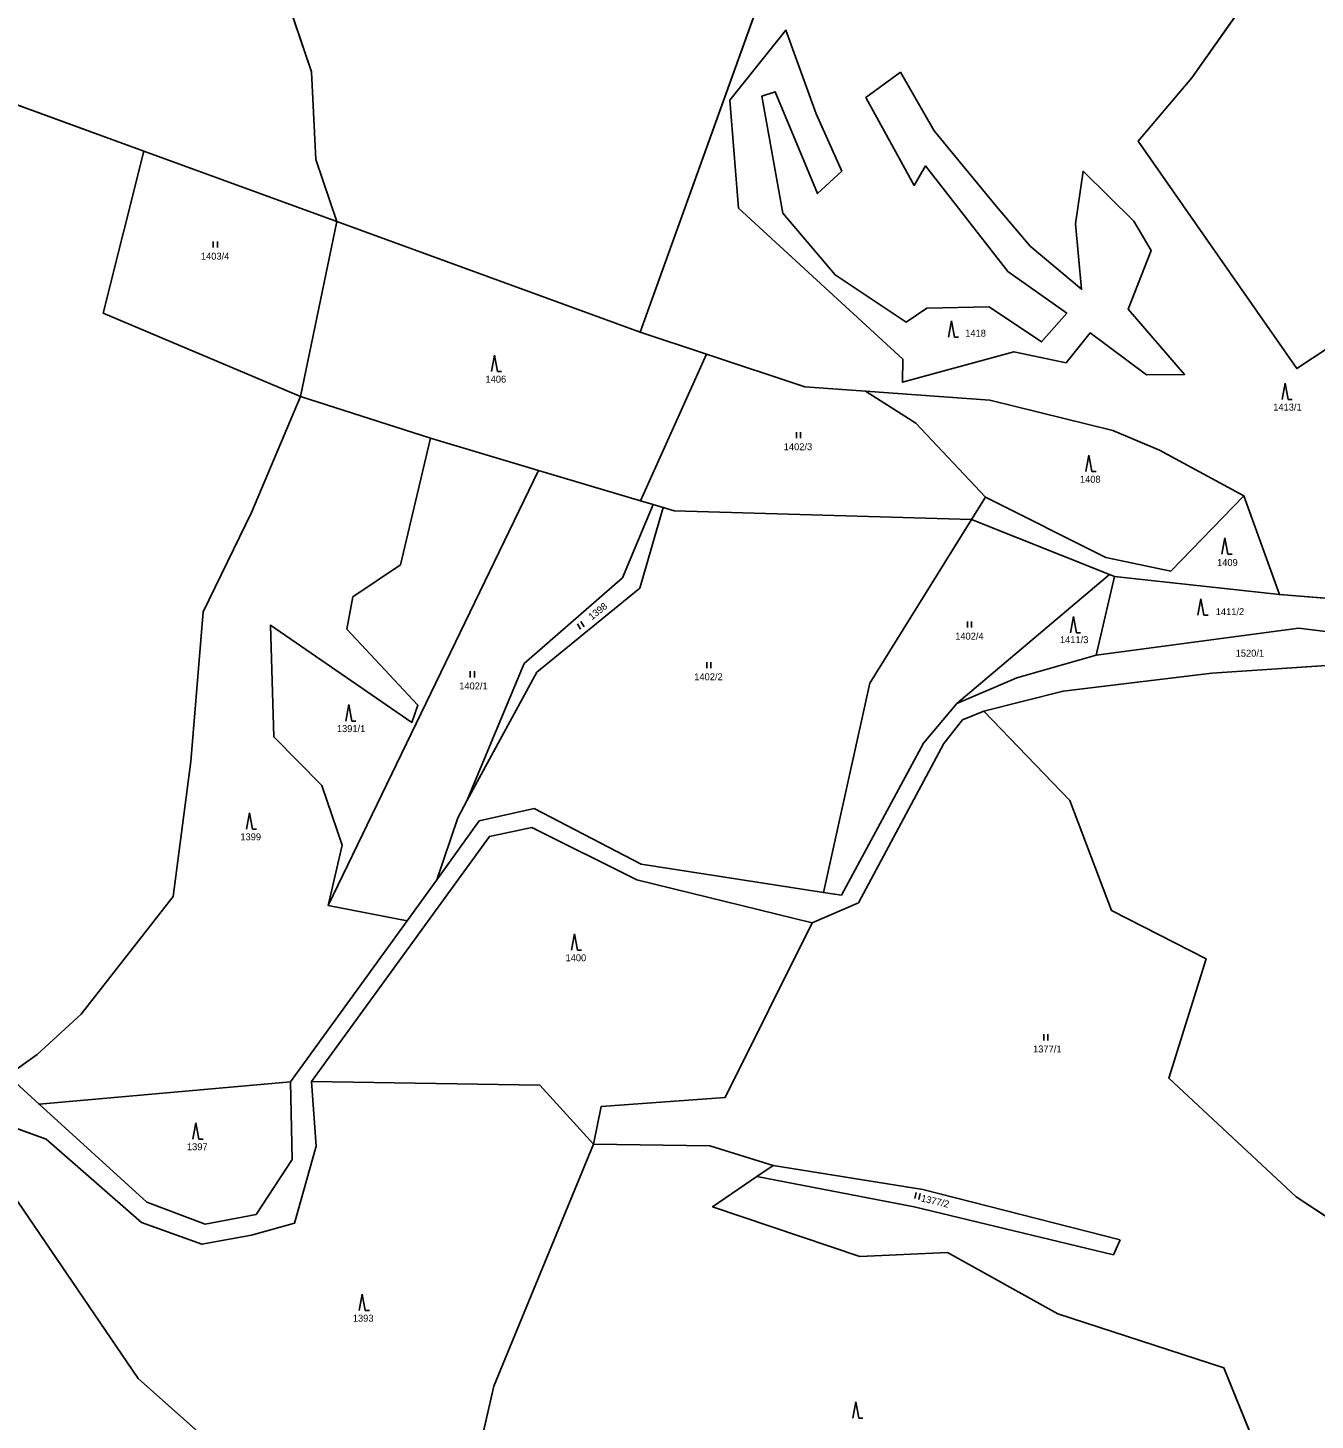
# Model space of a CAD drawing. Extents: x -760642 to -757221, y -1092371 to -1088855.
# Drawn here: x -758872.5 to -758557.9, y -1091326.4 to -1090986.4 of the extents above; entities that cross this region are included whole.
import ezdxf

# ---------------------------------------------------------------- set-up
doc = ezdxf.new("R2010")
doc.units = 0
for name, color, linetype in [('Vrstva 1', 7, 'Continuous'), ('Vrstva 18', 7, 'Continuous'), ('Vrstva 25', 7, 'Continuous'), ('Vrstva 30', 7, 'Continuous')]:
    doc.layers.add(name, color=color, linetype=linetype)

msp = doc.modelspace()

# ---------------------------------------------------------------- linework, layer by layer
at = {"layer": 'Vrstva 1'}
for p, q in [((-758818.58, -1090951.71), (-758803.12, -1090997.11)), ((-758570.91, -1090974.24), (-758588, -1090998.6)), ((-758692.66, -1090976.74), (-758722.81, -1091060.69)), ((-758687.21, -1090986.89), (-758700.96, -1091004.02)), ((-758679.87, -1091007.37), (-758687.21, -1090986.89)), ((-758907.93, -1090993.22), (-758844.16, -1091016.49)), ((-758803.12, -1090997.11), (-758802.1, -1091018.55)), ((-758667.68, -1091003.37), (-758659.24, -1090997.2)), ((-758659.24, -1090997.2), (-758650.96, -1091011.48)), ((-758588, -1090998.6), (-758601.13, -1091014.04)), ((-758700.96, -1091004.02), (-758698.78, -1091030.41)), ((-758693.1, -1091003.04), (-758689.88, -1091001.97)), ((-758687.96, -1091031.66), (-758693.1, -1091003.04)), ((-758689.88, -1091001.97), (-758679.51, -1091026.82)), ((-758655.87, -1091024.84), (-758667.68, -1091003.37)), ((-758673.58, -1091021.33), (-758679.87, -1091007.37)), ((-758650.96, -1091011.48), (-758635.8, -1091029.99)), ((-758601.13, -1091014.04), (-758562.4, -1091069.59)), ((-758844.16, -1091016.49), (-758854.03, -1091056.01)), ((-758844.16, -1091016.49), (-758796.93, -1091033.69)), ((-758802.1, -1091018.55), (-758796.93, -1091033.69)), ((-758679.51, -1091026.82), (-758673.58, -1091021.33)), ((-758653.1, -1091020.06), (-758655.87, -1091024.84)), ((-758633.02, -1091045.89), (-758653.1, -1091020.06)), ((-758616.43, -1091034.26), (-758614.59, -1091021.38)), ((-758602.17, -1091033.57), (-758614.59, -1091021.38)), ((-758698.78, -1091030.41), (-758658.67, -1091067.31)), ((-758687.96, -1091031.66), (-758675.22, -1091046.69)), ((-758635.8, -1091029.99), (-758627.52, -1091039.68)), ((-758805.87, -1091076.44), (-758796.93, -1091033.69)), ((-758796.93, -1091033.69), (-758722.81, -1091060.69)), ((-758616.43, -1091034.26), (-758614.98, -1091050.21)), ((-758602.17, -1091033.57), (-758597.96, -1091040.71)), ((-758627.52, -1091039.68), (-758614.98, -1091050.21)), ((-758603.59, -1091055.04), (-758597.96, -1091040.71)), ((-758633.02, -1091045.89), (-758618.61, -1091056.01)), ((-758675.22, -1091046.69), (-758657.8, -1091058.24)), ((-758854.03, -1091056.01), (-758805.87, -1091076.44)), ((-758657.8, -1091058.24), (-758652.77, -1091054.86)), ((-758652.77, -1091054.86), (-758637.53, -1091054.52)), ((-758637.53, -1091054.52), (-758624.81, -1091063.07)), ((-758618.61, -1091056.01), (-758624.81, -1091063.07)), ((-758589.79, -1091071), (-758603.59, -1091055.04)), ((-758722.81, -1091060.69), (-758706.65, -1091066.05)), ((-758612.9, -1091060.87), (-758618.78, -1091068.15)), ((-758612.9, -1091060.87), (-758599.1, -1091071.09)), ((-758706.65, -1091066.05), (-758722.77, -1091101.87)), ((-758706.65, -1091066.05), (-758682.58, -1091074.03)), ((-758631.53, -1091065.52), (-758658.76, -1091072.93)), ((-758631.53, -1091065.52), (-758618.78, -1091068.15)), ((-758562.4, -1091069.59), (-758554.49, -1091064.36)), ((-758658.76, -1091072.93), (-758658.67, -1091067.31)), ((-758589.79, -1091071), (-758599.1, -1091071.09)), ((-758817.78, -1091104.7), (-758805.87, -1091076.44)), ((-758805.87, -1091076.44), (-758774.04, -1091086.62)), ((-758667.8, -1091075.1), (-758682.58, -1091074.03)), ((-758655.46, -1091082.92), (-758667.8, -1091075.1)), ((-758637.39, -1091077.31), (-758667.8, -1091075.1)), ((-758637.39, -1091077.31), (-758607.32, -1091084.69)), ((-758638.47, -1091100.98), (-758655.46, -1091082.92)), ((-758774.04, -1091086.62), (-758781.42, -1091117.54)), ((-758774.04, -1091086.62), (-758747.7, -1091094.46)), ((-758607.32, -1091084.69), (-758595.97, -1091089.51)), ((-758595.97, -1091089.51), (-758575.29, -1091100.66)), ((-758747.7, -1091094.46), (-758799.05, -1091200.77)), ((-758747.7, -1091094.46), (-758722.77, -1091101.87)), ((-758727.14, -1091120.66), (-758719.69, -1091102.79)), ((-758722.95, -1091123.2), (-758717.2, -1091103.53)), ((-758722.77, -1091101.87), (-758719.69, -1091102.79)), ((-758719.69, -1091102.79), (-758717.2, -1091103.53)), ((-758717.2, -1091103.53), (-758714.57, -1091104.32)), ((-758641.87, -1091106.41), (-758638.47, -1091100.98)), ((-758609.07, -1091115.72), (-758638.47, -1091100.98)), ((-758593.2, -1091119.06), (-758575.29, -1091100.66)), ((-758566.64, -1091124.8), (-758575.29, -1091100.66)), ((-758829.59, -1091129.03), (-758817.78, -1091104.7)), ((-758714.57, -1091104.32), (-758641.87, -1091106.41)), ((-758666.7, -1091146.43), (-758641.87, -1091106.41)), ((-758641.87, -1091106.41), (-758608.12, -1091119.85)), ((-758781.42, -1091117.54), (-758793.04, -1091125.33)), ((-758593.2, -1091119.06), (-758609.07, -1091115.72)), ((-758751.18, -1091141.58), (-758727.14, -1091120.66)), ((-758645.49, -1091151.4), (-758608.12, -1091119.85)), ((-758606.91, -1091120.35), (-758611.4, -1091139.57)), ((-758608.12, -1091119.85), (-758606.91, -1091120.35)), ((-758606.91, -1091120.35), (-758566.64, -1091124.8)), ((-758722.95, -1091123.2), (-758748.11, -1091143.73)), ((-758793.04, -1091125.33), (-758794.48, -1091133.22)), ((-758566.64, -1091124.8), (-758542.49, -1091126.68)), ((-758832.62, -1091165.56), (-758829.59, -1091129.03)), ((-758778.64, -1091156), (-758813.15, -1091132.22)), ((-758813.15, -1091132.22), (-758812.37, -1091159.57)), ((-758794.48, -1091133.22), (-758777.14, -1091151.82)), ((-758561.85, -1091132.98), (-758611.4, -1091139.57)), ((-758544.37, -1091135.15), (-758561.85, -1091132.98)), ((-758630.78, -1091145.12), (-758611.4, -1091139.57)), ((-758583.18, -1091143.97), (-758544.07, -1091141.37)), ((-758765.16, -1091175.17), (-758751.18, -1091141.58)), ((-758748.11, -1091143.73), (-758765.16, -1091175.17)), ((-758619.51, -1091148.34), (-758583.18, -1091143.97)), ((-758666.7, -1091146.43), (-758678.04, -1091197.56)), ((-758645.49, -1091151.4), (-758630.78, -1091145.12)), ((-758653.58, -1091161.06), (-758645.49, -1091151.4)), ((-758638.9, -1091153.28), (-758619.51, -1091148.34)), ((-758777.14, -1091151.82), (-758778.64, -1091156)), ((-758644.07, -1091155.36), (-758638.9, -1091153.28)), ((-758617.81, -1091175.09), (-758638.9, -1091153.28)), ((-758648.62, -1091161.13), (-758644.07, -1091155.36)), ((-758812.37, -1091159.57), (-758800.65, -1091171.46)), ((-758653.58, -1091161.06), (-758673.63, -1091198.24)), ((-758669.46, -1091200.08), (-758648.62, -1091161.13)), ((-758836.97, -1091198.54), (-758832.62, -1091165.56)), ((-758800.65, -1091171.46), (-758795.63, -1091185.99)), ((-758765.16, -1091175.17), (-758767.42, -1091179.34)), ((-758607.7, -1091201.95), (-758617.81, -1091175.09)), ((-758762.14, -1091180.06), (-758748.78, -1091177)), ((-758748.78, -1091177), (-758722.59, -1091190.63)), ((-758767.42, -1091179.34), (-758772.51, -1091194.43)), ((-758762.14, -1091180.06), (-758772.51, -1091194.43)), ((-758759.69, -1091183.85), (-758749.29, -1091181.7)), ((-758749.29, -1091181.7), (-758723.63, -1091194.49)), ((-758803.14, -1091243.75), (-758759.69, -1091183.85)), ((-758795.63, -1091185.99), (-758799.05, -1091200.77)), ((-758722.59, -1091190.63), (-758678.04, -1091197.56)), ((-758772.51, -1091194.43), (-758779.77, -1091204.48)), ((-758723.63, -1091194.49), (-758680.77, -1091204.99)), ((-758859.41, -1091227.28), (-758836.97, -1091198.54)), ((-758678.04, -1091197.56), (-758673.63, -1091198.24)), ((-758799.05, -1091200.77), (-758779.77, -1091204.48)), ((-758680.77, -1091204.99), (-758669.46, -1091200.08)), ((-758584.51, -1091213.77), (-758607.7, -1091201.95)), ((-758808.25, -1091243.84), (-758779.77, -1091204.48)), ((-758680.77, -1091204.99), (-758702.08, -1091247.64)), ((-758593.67, -1091242.88), (-758584.51, -1091213.77)), ((-758870.19, -1091237.15), (-758859.41, -1091227.28)), ((-758877.39, -1091242.28), (-758870.19, -1091237.15)), ((-758877.39, -1091242.28), (-758869.7, -1091249.29)), ((-758562.56, -1091271.87), (-758593.67, -1091242.88)), ((-758808.25, -1091243.84), (-758869.7, -1091249.29)), ((-758807.9, -1091262.77), (-758808.25, -1091243.84)), ((-758802.03, -1091259.49), (-758803.14, -1091243.75)), ((-758803.14, -1091243.75), (-758747.36, -1091244.58)), ((-758747.36, -1091244.58), (-758734.25, -1091259.03)), ((-758891, -1091249.5), (-758867.96, -1091257.78)), ((-758845.54, -1091316.24), (-758891, -1091249.5)), ((-758869.7, -1091249.29), (-758843.4, -1091273.19)), ((-758732.33, -1091249.82), (-758734.25, -1091259.03)), ((-758702.08, -1091247.64), (-758732.33, -1091249.82)), ((-758867.96, -1091257.78), (-758844.67, -1091278.16)), ((-758807.34, -1091278.33), (-758802.03, -1091259.49)), ((-758734.25, -1091259.03), (-758758.59, -1091318.16)), ((-758734.25, -1091259.03), (-758705.8, -1091259.44)), ((-758705.8, -1091259.44), (-758690.31, -1091264.25)), ((-758816.69, -1091276.2), (-758807.9, -1091262.77)), ((-758694.31, -1091266.92), (-758705.13, -1091274.33)), ((-758690.31, -1091264.25), (-758694.31, -1091266.92)), ((-758694.31, -1091266.92), (-758655.91, -1091274.35)), ((-758653.76, -1091270.14), (-758690.31, -1091264.25)), ((-758605.57, -1091282.39), (-758653.76, -1091270.14)), ((-758843.4, -1091273.19), (-758829.16, -1091278.57)), ((-758537.7, -1091288.24), (-758562.56, -1091271.87)), ((-758829.16, -1091278.57), (-758816.69, -1091276.2)), ((-758705.13, -1091274.33), (-758669.17, -1091286.49)), ((-758655.91, -1091274.35), (-758607.19, -1091286.04)), ((-758844.67, -1091278.16), (-758829.94, -1091283.47)), ((-758817.79, -1091281.25), (-758807.34, -1091278.33)), ((-758829.94, -1091283.47), (-758817.79, -1091281.25)), ((-758607.19, -1091286.04), (-758605.57, -1091282.39)), ((-758669.17, -1091286.49), (-758647.78, -1091285.53)), ((-758647.78, -1091285.53), (-758620.79, -1091300.45)), ((-758620.79, -1091300.45), (-758580.18, -1091313.68)), ((-758580.18, -1091313.68), (-758570.81, -1091336.8)), ((-758819.03, -1091339.76), (-758845.54, -1091316.24)), ((-758758.59, -1091318.16), (-758766.65, -1091353.45))]:
    msp.add_line(p, q, dxfattribs=at)
at = {"layer": 'Vrstva 25'}
for p, q in [((-758827.167, -1091038.545), (-758827.167, -1091040.045)), ((-758826.145, -1091040.045), (-758826.145, -1091038.545)), ((-758646.802, -1091057.889), (-758647.535, -1091061.889)), ((-758646.802, -1091057.889), (-758646.069, -1091061.889)), ((-758646.069, -1091061.889), (-758645.069, -1091061.889)), ((-758758.452, -1091066.309), (-758759.185, -1091070.309)), ((-758758.452, -1091066.309), (-758757.719, -1091070.309)), ((-758757.719, -1091070.309), (-758756.719, -1091070.309)), ((-758565.222, -1091073.129), (-758565.955, -1091077.129)), ((-758565.222, -1091073.129), (-758564.489, -1091077.129)), ((-758564.489, -1091077.129), (-758563.489, -1091077.129)), ((-758684.677, -1091085.095), (-758684.677, -1091086.595)), ((-758683.655, -1091086.595), (-758683.655, -1091085.095)), ((-758613.172, -1091090.759), (-758613.905, -1091094.759)), ((-758613.172, -1091090.759), (-758612.439, -1091094.759)), ((-758612.439, -1091094.759), (-758611.439, -1091094.759)), ((-758579.952, -1091110.919), (-758580.685, -1091114.919)), ((-758579.952, -1091110.919), (-758579.219, -1091114.919)), ((-758579.219, -1091114.919), (-758578.219, -1091114.919)), ((-758585.812, -1091125.789), (-758586.545, -1091129.789)), ((-758585.812, -1091125.789), (-758585.079, -1091129.789)), ((-758616.962, -1091130.159), (-758617.695, -1091134.159)), ((-758616.962, -1091130.159), (-758616.229, -1091134.159)), ((-758585.079, -1091129.789), (-758584.079, -1091129.789)), ((-758738.189, -1091131.924), (-758737.393, -1091133.195)), ((-758736.527, -1091132.653), (-758737.323, -1091131.382)), ((-758642.857, -1091131.365), (-758642.857, -1091132.865)), ((-758641.835, -1091132.865), (-758641.835, -1091131.365)), ((-758616.229, -1091134.159), (-758615.229, -1091134.159)), ((-758706.557, -1091141.275), (-758706.557, -1091142.775)), ((-758705.535, -1091142.775), (-758705.535, -1091141.275)), ((-758764.357, -1091143.525), (-758764.357, -1091145.025)), ((-758763.335, -1091145.025), (-758763.335, -1091143.525)), ((-758794.022, -1091151.669), (-758794.755, -1091155.669)), ((-758794.022, -1091151.669), (-758793.289, -1091155.669)), ((-758793.289, -1091155.669), (-758792.289, -1091155.669)), ((-758818.292, -1091178.089), (-758819.025, -1091182.089)), ((-758818.292, -1091178.089), (-758817.559, -1091182.089)), ((-758817.559, -1091182.089), (-758816.559, -1091182.089)), ((-758738.872, -1091207.639), (-758739.605, -1091211.639)), ((-758738.872, -1091207.639), (-758738.139, -1091211.639)), ((-758738.139, -1091211.639), (-758737.139, -1091211.639)), ((-758624.217, -1091232.195), (-758624.217, -1091233.695)), ((-758623.195, -1091233.695), (-758623.195, -1091232.195)), ((-758831.382, -1091253.799), (-758832.115, -1091257.799)), ((-758831.382, -1091253.799), (-758830.649, -1091257.799)), ((-758830.649, -1091257.799), (-758829.649, -1091257.799)), ((-758655.391, -1091270.822), (-758655.738, -1091272.282)), ((-758654.744, -1091272.518), (-758654.397, -1091271.059)), ((-758790.742, -1091295.669), (-758791.475, -1091299.669)), ((-758790.742, -1091295.669), (-758790.009, -1091299.669)), ((-758790.009, -1091299.669), (-758789.009, -1091299.669)), ((-758670.172, -1091321.949), (-758670.905, -1091325.949)), ((-758670.172, -1091321.949), (-758669.439, -1091325.949)), ((-758669.439, -1091325.949), (-758668.439, -1091325.949))]:
    msp.add_line(p, q, dxfattribs=at)
at = {"layer": 'Vrstva 30'}
for points in [[(-758722.81, -1091060.69), (-758692.66, -1090976.74), (-758654.47, -1090876.34), (-758709.4, -1090849.7), (-758767.11, -1090833.51), (-758800.65, -1090822.49), (-758836.77, -1090807.02), (-758859.62, -1090786.38), (-758860.71, -1090788.11), (-758857.32, -1090820.94), (-758856.72, -1090821.43), (-758830.7, -1090880.68), (-758830.82, -1090912.7), (-758829.64, -1090920.27), (-758829.44, -1090921.53), (-758818.58, -1090951.71), (-758803.12, -1090997.11), (-758802.1, -1091018.55), (-758796.93, -1091033.69), (-758722.81, -1091060.69)], [(-758645.452, -1090880.269), (-758651.55, -1090877.75), (-758654.47, -1090876.34), (-758692.66, -1090976.74), (-758722.81, -1091060.69), (-758706.65, -1091066.05), (-758682.58, -1091074.03), (-758667.8, -1091075.1), (-758637.39, -1091077.31), (-758607.32, -1091084.69), (-758595.97, -1091089.51), (-758575.29, -1091100.66), (-758566.64, -1091124.8), (-758542.49, -1091126.68), (-758515.51, -1091128.78), (-758489.97, -1091130.39), (-758446.24, -1091141.66), (-758425.07, -1091138.25), (-758410.01, -1091133.831)], [(-758435.106, -1091098.488), (-758422.24, -1091084.19), (-758463.53, -1091040.29), (-758490.78, -1091009.51), (-758502.98, -1091025.97), (-758501.32, -1091044.72), (-758547.1, -1091071.13), (-758554.49, -1091064.36), (-758562.4, -1091069.59), (-758601.13, -1091014.04), (-758588, -1090998.6), (-758570.91, -1090974.24), (-758554.88, -1090957.28), (-758574.97, -1090935.69), (-758607.4, -1090907.73), (-758617.66, -1090902.06), (-758646.73, -1090897.08), (-758645.042, -1090880.957)], [(-758818.58, -1090951.71), (-758829.44, -1090921.53), (-758829.64, -1090920.27), (-758850.38, -1090934.3), (-758869.93, -1090963.05), (-758905.14, -1090985.82), (-758907.93, -1090993.22), (-758844.16, -1091016.49), (-758796.93, -1091033.69), (-758802.1, -1091018.55), (-758803.12, -1090997.11), (-758818.58, -1090951.71)], [(-758489.42, -1091007.68), (-758529.65, -1090976.91), (-758552.2, -1090954.45), (-758554.88, -1090957.28), (-758570.91, -1090974.24), (-758588, -1090998.6), (-758601.13, -1091014.04), (-758562.4, -1091069.59), (-758554.49, -1091064.36), (-758547.1, -1091071.13), (-758501.32, -1091044.72), (-758502.98, -1091025.97), (-758490.78, -1091009.51), (-758489.42, -1091007.68)], [(-758633.02, -1091045.89), (-758618.61, -1091056.01), (-758624.81, -1091063.07), (-758637.53, -1091054.52), (-758652.77, -1091054.86), (-758657.8, -1091058.24), (-758675.22, -1091046.69), (-758687.96, -1091031.66), (-758693.1, -1091003.04), (-758689.88, -1091001.97), (-758679.51, -1091026.82), (-758673.58, -1091021.33), (-758679.87, -1091007.37), (-758687.21, -1090986.89), (-758700.96, -1091004.02), (-758698.78, -1091030.41), (-758658.67, -1091067.31), (-758658.76, -1091072.93), (-758631.53, -1091065.52), (-758618.78, -1091068.15), (-758612.9, -1091060.87), (-758599.1, -1091071.09), (-758589.79, -1091071), (-758603.59, -1091055.04), (-758597.96, -1091040.71), (-758602.17, -1091033.57), (-758614.59, -1091021.38), (-758616.43, -1091034.26), (-758614.98, -1091050.21), (-758627.52, -1091039.68), (-758635.8, -1091029.99), (-758650.96, -1091011.48), (-758659.24, -1090997.2), (-758667.68, -1091003.37), (-758655.87, -1091024.84), (-758653.1, -1091020.06), (-758633.02, -1091045.89)], [(-758805.87, -1091076.44), (-758774.04, -1091086.62), (-758747.7, -1091094.46), (-758722.77, -1091101.87), (-758706.65, -1091066.05), (-758722.81, -1091060.69), (-758796.93, -1091033.69), (-758805.87, -1091076.44)], [(-758812.37, -1091159.57), (-758813.15, -1091132.22), (-758778.64, -1091156), (-758777.14, -1091151.82), (-758794.48, -1091133.22), (-758793.04, -1091125.33), (-758781.42, -1091117.54), (-758774.04, -1091086.62), (-758805.87, -1091076.44), (-758817.78, -1091104.7), (-758829.59, -1091129.03), (-758832.62, -1091165.56), (-758836.97, -1091198.54), (-758859.41, -1091227.28), (-758870.19, -1091237.15), (-758877.39, -1091242.28), (-758869.7, -1091249.29), (-758808.25, -1091243.84), (-758779.77, -1091204.48), (-758799.05, -1091200.77), (-758795.63, -1091185.99), (-758800.65, -1091171.46), (-758812.37, -1091159.57)], [(-758595.97, -1091089.51), (-758607.32, -1091084.69), (-758637.39, -1091077.31), (-758667.8, -1091075.1), (-758655.46, -1091082.92), (-758638.47, -1091100.98), (-758609.07, -1091115.72), (-758593.2, -1091119.06), (-758575.29, -1091100.66), (-758595.97, -1091089.51)], [(-758800.65, -1091171.46), (-758795.63, -1091185.99), (-758799.05, -1091200.77), (-758747.7, -1091094.46), (-758774.04, -1091086.62), (-758781.42, -1091117.54), (-758793.04, -1091125.33), (-758794.48, -1091133.22), (-758777.14, -1091151.82), (-758778.64, -1091156), (-758813.15, -1091132.22), (-758812.37, -1091159.57), (-758800.65, -1091171.46)], [(-758575.29, -1091100.66), (-758593.2, -1091119.06), (-758609.07, -1091115.72), (-758638.47, -1091100.98), (-758641.87, -1091106.41), (-758608.12, -1091119.85), (-758606.91, -1091120.35), (-758566.64, -1091124.8), (-758575.29, -1091100.66)], [(-758606.91, -1091120.35), (-758608.12, -1091119.85), (-758645.49, -1091151.4), (-758630.78, -1091145.12), (-758611.4, -1091139.57), (-758606.91, -1091120.35)], [(-758566.64, -1091124.8), (-758606.91, -1091120.35), (-758611.4, -1091139.57), (-758561.85, -1091132.98), (-758544.37, -1091135.15), (-758542.49, -1091126.68), (-758566.64, -1091124.8)], [(-758544.07, -1091141.37), (-758583.18, -1091143.97), (-758619.51, -1091148.34), (-758638.9, -1091153.28), (-758617.81, -1091175.09), (-758607.7, -1091201.95), (-758584.51, -1091213.77), (-758593.67, -1091242.88), (-758562.56, -1091271.87), (-758537.7, -1091288.24)], [(-758803.14, -1091243.75), (-758747.36, -1091244.58), (-758734.25, -1091259.03), (-758732.33, -1091249.82), (-758702.08, -1091247.64), (-758680.77, -1091204.99), (-758723.63, -1091194.49), (-758749.29, -1091181.7), (-758759.69, -1091183.85), (-758803.14, -1091243.75)], [(-758766.65, -1091353.45), (-758758.59, -1091318.16), (-758734.25, -1091259.03), (-758747.36, -1091244.58), (-758803.14, -1091243.75), (-758802.03, -1091259.49), (-758807.34, -1091278.33), (-758817.79, -1091281.25), (-758829.94, -1091283.47), (-758844.67, -1091278.16), (-758867.96, -1091257.78), (-758891, -1091249.5), (-758845.54, -1091316.24), (-758819.03, -1091339.76), (-758808.86, -1091345.43), (-758822.37, -1091350.43), (-758789.76, -1091358.53), (-758766.65, -1091353.45)], [(-758808.25, -1091243.84), (-758869.7, -1091249.29), (-758843.4, -1091273.19), (-758829.16, -1091278.57), (-758816.69, -1091276.2), (-758807.9, -1091262.77), (-758808.25, -1091243.84)], [(-758734.25, -1091259.03), (-758758.59, -1091318.16), (-758766.65, -1091353.45)], [(-758570.81, -1091336.8), (-758580.18, -1091313.68), (-758620.79, -1091300.45), (-758647.78, -1091285.53), (-758669.17, -1091286.49), (-758705.13, -1091274.33), (-758694.31, -1091266.92), (-758690.31, -1091264.25), (-758705.8, -1091259.44), (-758734.25, -1091259.03)]]:
    msp.add_lwpolyline(points, dxfattribs=at)

# ---------------------------------------------------------------- texts
at = {"layer": 'Vrstva 18'}
for s, p in [('1403/4', (-758830.18, -1091042.98)), ('1418', (-758643.41, -1091061.79)), ('1406', (-758760.639, -1091073.02)), ('1413/1', (-758568.15, -1091079.84)), ('1402/3', (-758687.76, -1091089.53)), ('1408', (-758615.38, -1091097.47)), ('1409', (-758581.88, -1091117.81)), ('1411/2', (-758582.2, -1091129.81)), ('1402/4', (-758645.86, -1091135.8)), ('1411/3', (-758620.26, -1091136.65)), ('1520/1', (-758577.323, -1091139.96)), ('1402/2', (-758709.62, -1091145.71)), ('1402/1', (-758767.06, -1091147.96)), ('1391/1', (-758796.953, -1091158.38)), ('1399', (-758820.53, -1091184.8)), ('1400', (-758741.08, -1091214.35)), ('1377/1', (-758626.83, -1091236.63)), ('1397', (-758833.59, -1091260.51)), ('1393', (-758793.059, -1091302.38))]:
    msp.add_text(s, height=1.7, dxfattribs=at).set_placement(p)
for s, rotation, p in [('1398', 38.56347, (-758734.63, -1091131.09)), ('1377/2', 346.60224, (-758654.33, -1091272.98))]:
    msp.add_text(s, height=1.7, rotation=rotation, dxfattribs=at).set_placement(p)

doc.saveas('drawing.dxf')
